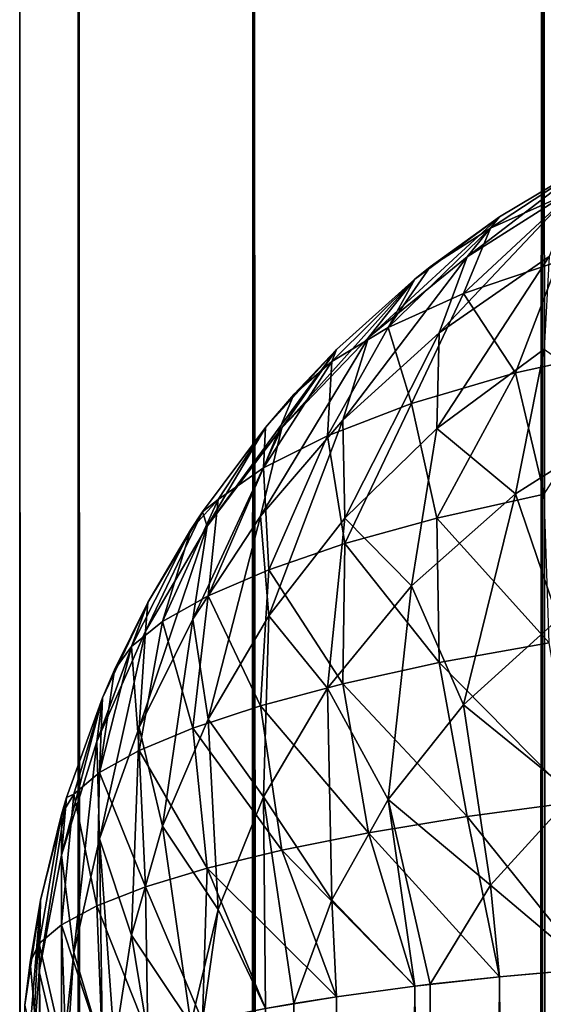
# Model space of a CAD drawing. Extents: x -265 to 265, y 0 to 1027.
# Tile 266 of 396: x -265 to -264.024, y 1013.199 to 1015.034. Entities that reach past the tile are written whole.
import ezdxf

# ---------------------------------------------------------------- set-up
doc = ezdxf.new("R2010")
doc.units = 0
doc.header["$LTSCALE"] = 65.185185
for name, color, linetype in [('11', 7, 'CONTINUOUS'), ('12', 7, 'CONTINUOUS'), ('13', 7, 'CONTINUOUS'), ('21', 7, 'CONTINUOUS'), ('211', 7, 'CONTINUOUS'), ('212', 7, 'CONTINUOUS'), ('26', 7, 'CONTINUOUS')]:
    doc.layers.add(name, color=color, linetype=linetype)

msp = doc.modelspace()

# ---------------------------------------------------------------- linework, layer by layer
at = {"layer": '11', "color": 7, "linetype": 'CONTINUOUS'}
for points in [[(-264.1058, 1013.25, 24.6665), (-263.9377, 986.735, 24.7666), (-263.9377, 1013.265, 24.7666), (-264.1058, 1013.25, 24.6665)], [(-264.2635, 1013.2325, 24.5503), (-264.1058, 986.75, 24.6665), (-264.1058, 1013.25, 24.6665), (-264.2635, 1013.2325, 24.5503)], [(-264.1058, 986.75, 24.6665), (-263.9377, 986.735, 24.7666), (-264.1058, 1013.25, 24.6665), (-264.1058, 986.75, 24.6665)], [(-264.4093, 1013.2129, 24.4191), (-264.2635, 986.7675, 24.5503), (-264.2635, 1013.2325, 24.5503), (-264.4093, 1013.2129, 24.4191)], [(-264.2346, 986.764, 24.5734), (-264.1058, 986.75, 24.6665), (-264.2635, 1013.2325, 24.5503), (-264.2346, 986.764, 24.5734)], [(-264.2635, 986.7675, 24.5503), (-264.2346, 986.764, 24.5734), (-264.2635, 1013.2325, 24.5503), (-264.2635, 986.7675, 24.5503)], [(-264.5417, 1013.1911, 24.274), (-264.4093, 986.7871, 24.4191), (-264.4093, 1013.2129, 24.4191), (-264.5417, 1013.1911, 24.274)], [(-264.4093, 986.7871, 24.4191), (-264.2635, 986.7675, 24.5503), (-264.4093, 1013.2129, 24.4191), (-264.4093, 986.7871, 24.4191)]]:
    msp.add_3dface(points, dxfattribs=at)
at = {"layer": '12', "color": 7, "linetype": 'CONTINUOUS'}
for points in [[(-263.9377, 1014.7666, 16.735), (-264.1058, 1014.6665, 16.75), (-263.9377, 1014.7666, 23.265), (-263.9377, 1014.7666, 16.735)], [(-263.9377, 1014.7666, 23.265), (-264.1058, 1014.6665, 16.75), (-264.1058, 1014.6665, 23.25), (-263.9377, 1014.7666, 23.265)], [(-264.1058, 1014.6665, 16.75), (-264.2635, 1014.5503, 16.7675), (-264.1058, 1014.6665, 23.25), (-264.1058, 1014.6665, 16.75)], [(-264.1058, 1014.6665, 23.25), (-264.2635, 1014.5503, 16.7675), (-264.2346, 1014.5734, 23.236), (-264.1058, 1014.6665, 23.25)], [(-264.2346, 1014.5734, 23.236), (-264.2635, 1014.5503, 16.7675), (-264.2635, 1014.5503, 23.2325), (-264.2346, 1014.5734, 23.236)], [(-264.2635, 1014.5503, 16.7675), (-264.4093, 1014.4191, 16.7871), (-264.2635, 1014.5503, 23.2325), (-264.2635, 1014.5503, 16.7675)], [(-264.2635, 1014.5503, 23.2325), (-264.4093, 1014.4191, 16.7871), (-264.4093, 1014.4191, 23.2129), (-264.2635, 1014.5503, 23.2325)], [(-264.4093, 1014.4191, 16.7871), (-264.5417, 1014.274, 16.8089), (-264.4093, 1014.4191, 23.2129), (-264.4093, 1014.4191, 16.7871)], [(-264.4093, 1014.4191, 23.2129), (-264.5417, 1014.274, 16.8089), (-264.4889, 1014.3353, 23.2003), (-264.4093, 1014.4191, 23.2129)], [(-264.4889, 1014.3353, 23.2003), (-264.5417, 1014.274, 16.8089), (-264.5417, 1014.274, 23.1911), (-264.4889, 1014.3353, 23.2003)], [(-264.5417, 1014.274, 16.8089), (-264.6594, 1014.1164, 16.8325), (-264.5417, 1014.274, 23.1911), (-264.5417, 1014.274, 16.8089)], [(-264.5417, 1014.274, 23.1911), (-264.6594, 1014.1164, 16.8325), (-264.6594, 1014.1164, 23.1675), (-264.5417, 1014.274, 23.1911)], [(-264.6594, 1014.1164, 16.8325), (-264.7611, 1013.9478, 16.8578), (-264.6594, 1014.1164, 23.1675), (-264.6594, 1014.1164, 16.8325)], [(-264.6594, 1014.1164, 23.1675), (-264.7611, 1013.9478, 16.8578), (-264.681, 1014.0837, 23.1625), (-264.6594, 1014.1164, 23.1675)], [(-264.681, 1014.0837, 23.1625), (-264.7611, 1013.9478, 16.8578), (-264.7611, 1013.9478, 23.1422), (-264.681, 1014.0837, 23.1625)], [(-264.7611, 1013.9478, 16.8578), (-264.8459, 1013.7698, 16.8845), (-264.7611, 1013.9478, 23.1422), (-264.7611, 1013.9478, 16.8578)], [(-264.7611, 1013.9478, 23.1422), (-264.8459, 1013.7698, 16.8845), (-264.8232, 1013.8221, 23.1233), (-264.7611, 1013.9478, 23.1422)], [(-264.8232, 1013.8221, 23.1233), (-264.8459, 1013.7698, 16.8845), (-264.8459, 1013.7698, 23.1155), (-264.8232, 1013.8221, 23.1233)], [(-264.8459, 1013.7698, 16.8845), (-264.9128, 1013.5842, 16.9124), (-264.8459, 1013.7698, 23.1155), (-264.8459, 1013.7698, 16.8845)], [(-264.8459, 1013.7698, 23.1155), (-264.9128, 1013.5842, 16.9124), (-264.9128, 1013.5842, 23.0876), (-264.8459, 1013.7698, 23.1155)], [(-264.9128, 1013.5842, 16.9124), (-264.9611, 1013.3927, 16.9411), (-264.9128, 1013.5842, 23.0876), (-264.9128, 1013.5842, 16.9124)], [(-264.9128, 1013.5842, 23.0876), (-264.9611, 1013.3927, 16.9411), (-264.9222, 1013.5523, 23.0828), (-264.9128, 1013.5842, 23.0876)], [(-264.9222, 1013.5523, 23.0828), (-264.9611, 1013.3927, 16.9411), (-264.9611, 1013.3927, 23.0589), (-264.9222, 1013.5523, 23.0828)], [(-264.9611, 1013.3927, 16.9411), (-264.9902, 1013.1973, 16.9704), (-264.9611, 1013.3927, 23.0589), (-264.9611, 1013.3927, 16.9411)], [(-264.9611, 1013.3927, 23.0589), (-264.9902, 1013.1973, 16.9704), (-264.9807, 1013.2774, 23.0416), (-264.9611, 1013.3927, 23.0589)], [(-264.9807, 1013.2774, 23.0416), (-264.9902, 1013.1973, 16.9704), (-264.9902, 1013.1973, 23.0296), (-264.9807, 1013.2774, 23.0416)]]:
    msp.add_3dface(points, dxfattribs=at)
at = {"layer": '13', "color": 7, "linetype": 'CONTINUOUS'}
for points in [[(-264.1058, 1013.25, 15.3335), (-263.9377, 1013.265, 15.2334), (-264.1058, 986.75, 15.3335), (-264.1058, 1013.25, 15.3335)], [(-264.1058, 986.75, 15.3335), (-263.9377, 1013.265, 15.2334), (-263.9377, 986.735, 15.2334), (-264.1058, 986.75, 15.3335)], [(-264.2346, 1013.236, 15.4266), (-264.1058, 1013.25, 15.3335), (-264.2635, 986.7675, 15.4497), (-264.2346, 1013.236, 15.4266)], [(-264.2635, 986.7675, 15.4497), (-264.1058, 1013.25, 15.3335), (-264.1058, 986.75, 15.3335), (-264.2635, 986.7675, 15.4497)], [(-264.2635, 1013.2325, 15.4497), (-264.2346, 1013.236, 15.4266), (-264.2635, 986.7675, 15.4497), (-264.2635, 1013.2325, 15.4497)], [(-264.4093, 1013.2129, 15.5809), (-264.2635, 1013.2325, 15.4497), (-264.4093, 986.7871, 15.5809), (-264.4093, 1013.2129, 15.5809)], [(-264.4093, 986.7871, 15.5809), (-264.2635, 1013.2325, 15.4497), (-264.2635, 986.7675, 15.4497), (-264.4093, 986.7871, 15.5809)], [(-264.4889, 1013.2003, 15.6647), (-264.4093, 1013.2129, 15.5809), (-264.5417, 986.8089, 15.726), (-264.4889, 1013.2003, 15.6647)], [(-264.5417, 986.8089, 15.726), (-264.4093, 1013.2129, 15.5809), (-264.4093, 986.7871, 15.5809), (-264.5417, 986.8089, 15.726)], [(-264.5417, 1013.1911, 15.726), (-264.4889, 1013.2003, 15.6647), (-264.5417, 986.8089, 15.726), (-264.5417, 1013.1911, 15.726)]]:
    msp.add_3dface(points, dxfattribs=at)
at = {"layer": '21', "color": 7, "linetype": 'CONTINUOUS'}
for points in [[(-264.1058, 1014.6665, 16.75), (-263.9377, 1014.7666, 16.735), (-264.1661, 1014.592, 16.4513), (-264.1058, 1014.6665, 16.75)], [(-264.1661, 1014.592, 16.4513), (-263.9377, 1014.7666, 16.735), (-263.962, 1014.7211, 16.4242), (-264.1661, 1014.592, 16.4513)], [(-264.1661, 1014.592, 16.4513), (-263.962, 1014.7211, 16.4242), (-264.2181, 1014.4504, 16.1641), (-264.1661, 1014.592, 16.4513)], [(-264.2181, 1014.4504, 16.1641), (-263.962, 1014.7211, 16.4242), (-264.0129, 1014.5925, 16.1274), (-264.2181, 1014.4504, 16.1641)], [(-264.2635, 1014.5503, 16.7675), (-264.1058, 1014.6665, 16.75), (-264.3498, 1014.4418, 16.4815), (-264.2635, 1014.5503, 16.7675)], [(-264.3498, 1014.4418, 16.4815), (-264.1058, 1014.6665, 16.75), (-264.1661, 1014.592, 16.4513), (-264.3498, 1014.4418, 16.4815)], [(-264.2181, 1014.4504, 16.1641), (-264.0129, 1014.5925, 16.1274), (-264.2226, 1014.2722, 15.895), (-264.2181, 1014.4504, 16.1641)], [(-264.2226, 1014.2722, 15.895), (-264.0129, 1014.5925, 16.1274), (-264.0225, 1014.4199, 15.8506), (-264.2226, 1014.2722, 15.895)], [(-264.3498, 1014.4418, 16.4815), (-264.1661, 1014.592, 16.4513), (-264.3978, 1014.2877, 16.2037), (-264.3498, 1014.4418, 16.4815)], [(-264.3978, 1014.2877, 16.2037), (-264.1661, 1014.592, 16.4513), (-264.2181, 1014.4504, 16.1641), (-264.3978, 1014.2877, 16.2037)], [(-264.4093, 1014.4191, 16.7871), (-264.2635, 1014.5503, 16.7675), (-264.5116, 1014.2734, 16.5138), (-264.4093, 1014.4191, 16.7871)], [(-264.5116, 1014.2734, 16.5138), (-264.2635, 1014.5503, 16.7675), (-264.3498, 1014.4418, 16.4815), (-264.5116, 1014.2734, 16.5138)], [(-264.3978, 1014.2877, 16.2037), (-264.2181, 1014.4504, 16.1641), (-264.3939, 1014.105, 15.9424), (-264.3978, 1014.2877, 16.2037)], [(-264.3939, 1014.105, 15.9424), (-264.2181, 1014.4504, 16.1641), (-264.2226, 1014.2722, 15.895), (-264.3939, 1014.105, 15.9424)], [(-264.5116, 1014.2734, 16.5138), (-264.3498, 1014.4418, 16.4815), (-264.551, 1014.1084, 16.245), (-264.5116, 1014.2734, 16.5138)], [(-264.551, 1014.1084, 16.245), (-264.3498, 1014.4418, 16.4815), (-264.3978, 1014.2877, 16.2037), (-264.551, 1014.1084, 16.245)], [(-264.5417, 1014.274, 16.8089), (-264.4093, 1014.4191, 16.7871), (-264.6503, 1014.0899, 16.5475), (-264.5417, 1014.274, 16.8089)], [(-264.6503, 1014.0899, 16.5475), (-264.4093, 1014.4191, 16.7871), (-264.5116, 1014.2734, 16.5138), (-264.6503, 1014.0899, 16.5475)], [(-264.2226, 1014.2722, 15.895), (-264.0225, 1014.4199, 15.8506), (-264.0759, 1014.1502, 15.6245), (-264.2226, 1014.2722, 15.895)], [(-264.0759, 1014.1502, 15.6245), (-264.0225, 1014.4199, 15.8506), (-263.8463, 1014.2955, 15.5737), (-264.0759, 1014.1502, 15.6245)], [(-264.551, 1014.1084, 16.245), (-264.3978, 1014.2877, 16.2037), (-264.5358, 1013.923, 15.9912), (-264.551, 1014.1084, 16.245)], [(-264.5358, 1013.923, 15.9912), (-264.3978, 1014.2877, 16.2037), (-264.3939, 1014.105, 15.9424), (-264.5358, 1013.923, 15.9912)], [(-264.0759, 1014.1502, 15.6245), (-263.8463, 1014.2955, 15.5737), (-263.9962, 1013.9163, 15.417), (-264.0759, 1014.1502, 15.6245)], [(-264.6503, 1014.0899, 16.5475), (-264.5116, 1014.2734, 16.5138), (-264.6775, 1013.9164, 16.2868), (-264.6503, 1014.0899, 16.5475)], [(-264.6775, 1013.9164, 16.2868), (-264.5116, 1014.2734, 16.5138), (-264.551, 1014.1084, 16.245), (-264.6775, 1013.9164, 16.2868)], [(-264.6594, 1014.1164, 16.8325), (-264.5417, 1014.274, 16.8089), (-264.6503, 1014.0899, 16.5475), (-264.6594, 1014.1164, 16.8325)], [(-264.3939, 1014.105, 15.9424), (-264.2226, 1014.2722, 15.895), (-264.2695, 1013.9786, 15.6816), (-264.3939, 1014.105, 15.9424)], [(-264.2695, 1013.9786, 15.6816), (-264.2226, 1014.2722, 15.895), (-264.0759, 1014.1502, 15.6245), (-264.2695, 1013.9786, 15.6816)], [(-264.2695, 1013.9786, 15.6816), (-264.0759, 1014.1502, 15.6245), (-264.1729, 1013.7569, 15.4766), (-264.2695, 1013.9786, 15.6816)], [(-264.1729, 1013.7569, 15.4766), (-264.0759, 1014.1502, 15.6245), (-263.9962, 1013.9163, 15.417), (-264.1729, 1013.7569, 15.4766)], [(-264.7611, 1013.9478, 16.8578), (-264.6594, 1014.1164, 16.8325), (-264.7653, 1013.8941, 16.5823), (-264.7611, 1013.9478, 16.8578)], [(-264.7653, 1013.8941, 16.5823), (-264.6594, 1014.1164, 16.8325), (-264.6503, 1014.0899, 16.5475), (-264.7653, 1013.8941, 16.5823)], [(-264.6775, 1013.9164, 16.2868), (-264.551, 1014.1084, 16.245), (-264.6488, 1013.7304, 16.04), (-264.6775, 1013.9164, 16.2868)], [(-264.6488, 1013.7304, 16.04), (-264.551, 1014.1084, 16.245), (-264.5358, 1013.923, 15.9912), (-264.6488, 1013.7304, 16.04)], [(-264.5358, 1013.923, 15.9912), (-264.3939, 1014.105, 15.9424), (-264.4259, 1013.7882, 15.7414), (-264.5358, 1013.923, 15.9912)], [(-264.4259, 1013.7882, 15.7414), (-264.3939, 1014.105, 15.9424), (-264.2695, 1013.9786, 15.6816), (-264.4259, 1013.7882, 15.7414)], [(-264.7653, 1013.8941, 16.5823), (-264.6503, 1014.0899, 16.5475), (-264.7774, 1013.7148, 16.3285), (-264.7653, 1013.8941, 16.5823)], [(-264.7774, 1013.7148, 16.3285), (-264.6503, 1014.0899, 16.5475), (-264.6775, 1013.9164, 16.2868), (-264.7774, 1013.7148, 16.3285)], [(-264.4259, 1013.7882, 15.7414), (-264.2695, 1013.9786, 15.6816), (-264.3134, 1013.5806, 15.5395), (-264.4259, 1013.7882, 15.7414)], [(-264.3134, 1013.5806, 15.5395), (-264.2695, 1013.9786, 15.6816), (-264.1729, 1013.7569, 15.4766), (-264.3134, 1013.5806, 15.5395)], [(-264.8459, 1013.7698, 16.8845), (-264.7611, 1013.9478, 16.8578), (-264.8561, 1013.6887, 16.6175), (-264.8459, 1013.7698, 16.8845)], [(-264.8561, 1013.6887, 16.6175), (-264.7611, 1013.9478, 16.8578), (-264.7653, 1013.8941, 16.5823), (-264.8561, 1013.6887, 16.6175)], [(-264.7774, 1013.7148, 16.3285), (-264.6775, 1013.9164, 16.2868), (-264.7337, 1013.5308, 16.0879), (-264.7774, 1013.7148, 16.3285)], [(-264.7337, 1013.5308, 16.0879), (-264.6775, 1013.9164, 16.2868), (-264.6488, 1013.7304, 16.04), (-264.7337, 1013.5308, 16.0879)], [(-264.6488, 1013.7304, 16.04), (-264.5358, 1013.923, 15.9912), (-264.5456, 1013.5853, 15.8016), (-264.6488, 1013.7304, 16.04)], [(-264.5456, 1013.5853, 15.8016), (-264.5358, 1013.923, 15.9912), (-264.4259, 1013.7882, 15.7414), (-264.5456, 1013.5853, 15.8016)], [(-264.1729, 1013.7569, 15.4766), (-263.9962, 1013.9163, 15.417), (-263.9678, 1013.5905, 15.2855), (-264.1729, 1013.7569, 15.4766)], [(-264.8561, 1013.6887, 16.6175), (-264.7653, 1013.8941, 16.5823), (-264.8512, 1013.5069, 16.3695), (-264.8561, 1013.6887, 16.6175)], [(-264.8512, 1013.5069, 16.3695), (-264.7653, 1013.8941, 16.5823), (-264.7774, 1013.7148, 16.3285), (-264.8512, 1013.5069, 16.3695)], [(-264.5456, 1013.5853, 15.8016), (-264.4259, 1013.7882, 15.7414), (-264.4184, 1013.3936, 15.603), (-264.5456, 1013.5853, 15.8016)], [(-264.4184, 1013.3936, 15.603), (-264.4259, 1013.7882, 15.7414), (-264.3134, 1013.5806, 15.5395), (-264.4184, 1013.3936, 15.603)], [(-264.9128, 1013.5842, 16.9124), (-264.8459, 1013.7698, 16.8845), (-264.9222, 1013.4764, 16.6529), (-264.9128, 1013.5842, 16.9124)], [(-264.9222, 1013.4764, 16.6529), (-264.8459, 1013.7698, 16.8845), (-264.8561, 1013.6887, 16.6175), (-264.9222, 1013.4764, 16.6529)], [(-264.3134, 1013.5806, 15.5395), (-264.1729, 1013.7569, 15.4766), (-264.1224, 1013.4209, 15.3549), (-264.3134, 1013.5806, 15.5395)], [(-264.1224, 1013.4209, 15.3549), (-264.1729, 1013.7569, 15.4766), (-263.9678, 1013.5905, 15.2855), (-264.1224, 1013.4209, 15.3549)], [(-264.7337, 1013.5308, 16.0879), (-264.6488, 1013.7304, 16.04), (-264.63, 1013.3753, 15.8604), (-264.7337, 1013.5308, 16.0879)], [(-264.63, 1013.3753, 15.8604), (-264.6488, 1013.7304, 16.04), (-264.5456, 1013.5853, 15.8016), (-264.63, 1013.3753, 15.8604)], [(-264.8512, 1013.5069, 16.3695), (-264.7774, 1013.7148, 16.3285), (-264.7915, 1013.3277, 16.1341), (-264.8512, 1013.5069, 16.3695)], [(-264.7915, 1013.3277, 16.1341), (-264.7774, 1013.7148, 16.3285), (-264.7337, 1013.5308, 16.0879), (-264.7915, 1013.3277, 16.1341)], [(-264.9222, 1013.4764, 16.6529), (-264.8561, 1013.6887, 16.6175), (-264.8992, 1013.2954, 16.4094), (-264.9222, 1013.4764, 16.6529)], [(-264.8992, 1013.2954, 16.4094), (-264.8561, 1013.6887, 16.6175), (-264.8512, 1013.5069, 16.3695), (-264.8992, 1013.2954, 16.4094)], [(-264.9611, 1013.3927, 16.9411), (-264.9128, 1013.5842, 16.9124), (-264.9637, 1013.2599, 16.6881), (-264.9611, 1013.3927, 16.9411)], [(-264.9637, 1013.2599, 16.6881), (-264.9128, 1013.5842, 16.9124), (-264.9222, 1013.4764, 16.6529), (-264.9637, 1013.2599, 16.6881)], [(-264.5417, 1013.1911, 15.726), (-264.63, 1013.3753, 15.8604), (-264.5456, 1013.5853, 15.8016), (-264.5417, 1013.1911, 15.726)], [(-264.4889, 1013.2003, 15.6647), (-264.5417, 1013.1911, 15.726), (-264.5456, 1013.5853, 15.8016), (-264.4889, 1013.2003, 15.6647)], [(-264.4889, 1013.2003, 15.6647), (-264.5456, 1013.5853, 15.8016), (-264.4184, 1013.3936, 15.603), (-264.4889, 1013.2003, 15.6647)], [(-263.9377, 1013.265, 15.2334), (-264.1224, 1013.4209, 15.3549), (-263.9678, 1013.5905, 15.2855), (-263.9377, 1013.265, 15.2334)], [(-264.2635, 1013.2325, 15.4497), (-264.4184, 1013.3936, 15.603), (-264.3134, 1013.5806, 15.5395), (-264.2635, 1013.2325, 15.4497)], [(-264.2346, 1013.236, 15.4266), (-264.2635, 1013.2325, 15.4497), (-264.3134, 1013.5806, 15.5395), (-264.2346, 1013.236, 15.4266)], [(-264.2346, 1013.236, 15.4266), (-264.3134, 1013.5806, 15.5395), (-264.1224, 1013.4209, 15.3549), (-264.2346, 1013.236, 15.4266)], [(-264.681, 1013.1625, 15.9163), (-264.7915, 1013.3277, 16.1341), (-264.7337, 1013.5308, 16.0879), (-264.681, 1013.1625, 15.9163)], [(-264.681, 1013.1625, 15.9163), (-264.7337, 1013.5308, 16.0879), (-264.63, 1013.3753, 15.8604), (-264.681, 1013.1625, 15.9163)], [(-264.8459, 1013.1155, 16.2302), (-264.8992, 1013.2954, 16.4094), (-264.8512, 1013.5069, 16.3695), (-264.8459, 1013.1155, 16.2302)], [(-264.8232, 1013.1233, 16.1779), (-264.8459, 1013.1155, 16.2302), (-264.8512, 1013.5069, 16.3695), (-264.8232, 1013.1233, 16.1779)], [(-264.8232, 1013.1233, 16.1779), (-264.8512, 1013.5069, 16.3695), (-264.7915, 1013.3277, 16.1341), (-264.8232, 1013.1233, 16.1779)], [(-264.9222, 1013.0828, 16.4477), (-264.9637, 1013.2599, 16.6881), (-264.9222, 1013.4764, 16.6529), (-264.9222, 1013.0828, 16.4477)], [(-264.9222, 1013.0828, 16.4477), (-264.9222, 1013.4764, 16.6529), (-264.8992, 1013.2954, 16.4094), (-264.9222, 1013.0828, 16.4477)], [(-264.1058, 1013.25, 15.3335), (-264.2346, 1013.236, 15.4266), (-264.1224, 1013.4209, 15.3549), (-264.1058, 1013.25, 15.3335)], [(-263.9377, 1013.265, 15.2334), (-264.1058, 1013.25, 15.3335), (-264.1224, 1013.4209, 15.3549), (-263.9377, 1013.265, 15.2334)], [(-264.9902, 1013.1973, 16.9704), (-264.9611, 1013.3927, 16.9411), (-264.9902, 1013.0296, 16.8027), (-264.9902, 1013.1973, 16.9704)], [(-264.9611, 1013.3927, 16.9411), (-264.9807, 1013.0416, 16.7226), (-264.9902, 1013.0296, 16.8027), (-264.9611, 1013.3927, 16.9411)], [(-264.9807, 1013.0416, 16.7226), (-264.9611, 1013.3927, 16.9411), (-264.9637, 1013.2599, 16.6881), (-264.9807, 1013.0416, 16.7226)], [(-264.4093, 1013.2129, 15.5809), (-264.4889, 1013.2003, 15.6647), (-264.4184, 1013.3936, 15.603), (-264.4093, 1013.2129, 15.5809)], [(-264.2635, 1013.2325, 15.4497), (-264.4093, 1013.2129, 15.5809), (-264.4184, 1013.3936, 15.603), (-264.2635, 1013.2325, 15.4497)], [(-264.6594, 1013.1675, 15.8836), (-264.681, 1013.1625, 15.9163), (-264.63, 1013.3753, 15.8604), (-264.6594, 1013.1675, 15.8836)], [(-264.5417, 1013.1911, 15.726), (-264.6594, 1013.1675, 15.8836), (-264.63, 1013.3753, 15.8604), (-264.5417, 1013.1911, 15.726)], [(-264.7611, 1013.1422, 16.0522), (-264.8232, 1013.1233, 16.1779), (-264.7915, 1013.3277, 16.1341), (-264.7611, 1013.1422, 16.0522)], [(-264.681, 1013.1625, 15.9163), (-264.7611, 1013.1422, 16.0522), (-264.7915, 1013.3277, 16.1341), (-264.681, 1013.1625, 15.9163)], [(-264.9128, 1013.0876, 16.4158), (-264.9222, 1013.0828, 16.4477), (-264.8992, 1013.2954, 16.4094), (-264.9128, 1013.0876, 16.4158)], [(-264.8459, 1013.1155, 16.2302), (-264.9128, 1013.0876, 16.4158), (-264.8992, 1013.2954, 16.4094), (-264.8459, 1013.1155, 16.2302)], [(-264.9611, 1013.0589, 16.6073), (-264.9807, 1013.0416, 16.7226), (-264.9637, 1013.2599, 16.6881), (-264.9611, 1013.0589, 16.6073)], [(-264.9222, 1013.0828, 16.4477), (-264.9611, 1013.0589, 16.6073), (-264.9637, 1013.2599, 16.6881), (-264.9222, 1013.0828, 16.4477)]]:
    msp.add_3dface(points, dxfattribs=at)
at = {"layer": '211', "color": 7, "linetype": 'CONTINUOUS'}
for points in [[(-265, 1), (-264.8906, 1, 1.8081), (-265, 1019), (-265, 1)], [(-265, 1019), (-264.8906, 1, 1.8081), (-264.8906, 1019, 1.8081), (-265, 1019)], [(-264.8906, 1, 1.8081), (-264.5641, 1, 3.5897), (-264.8906, 1019, 1.8081), (-264.8906, 1, 1.8081)], [(-264.8906, 1019, 1.8081), (-264.5641, 1, 3.5897), (-264.5641, 1019, 3.5897), (-264.8906, 1019, 1.8081)], [(-264.5641, 1, 3.5897), (-264.0252, 1, 5.3191), (-264.5641, 1019, 3.5897), (-264.5641, 1, 3.5897)], [(-264.5641, 1019, 3.5897), (-264.0252, 1, 5.3191), (-264.0252, 1019, 5.3191), (-264.5641, 1019, 3.5897)], [(-264.0252, 1, 5.3191), (-263.2818, 1, 6.9708), (-264.0252, 1019, 5.3191), (-264.0252, 1, 5.3191)], [(-264.0252, 1019, 5.3191), (-263.2818, 1, 6.9708), (-263.2818, 1019, 6.9708), (-264.0252, 1019, 5.3191)]]:
    msp.add_3dface(points, dxfattribs=at)
at = {"layer": '212', "color": 7, "linetype": 'CONTINUOUS'}
for points in [[(-265, 1), (-265, 1019), (-264.8906, 1019, -1.8081), (-265, 1)], [(-264.8906, 1, -1.8081), (-265, 1), (-264.8906, 1019, -1.8081), (-264.8906, 1, -1.8081)], [(-264.5641, 1, -3.5897), (-264.8906, 1, -1.8081), (-264.5641, 1019, -3.5897), (-264.5641, 1, -3.5897)], [(-264.5641, 1019, -3.5897), (-264.8906, 1, -1.8081), (-264.8906, 1019, -1.8081), (-264.5641, 1019, -3.5897)], [(-264.0252, 1, -5.3191), (-264.5641, 1, -3.5897), (-264.0252, 1019, -5.3191), (-264.0252, 1, -5.3191)], [(-264.0252, 1019, -5.3191), (-264.5641, 1, -3.5897), (-264.5641, 1019, -3.5897), (-264.0252, 1019, -5.3191)], [(-263.2818, 1, -6.9708), (-264.0252, 1, -5.3191), (-263.2818, 1019, -6.9708), (-263.2818, 1, -6.9708)], [(-263.2818, 1019, -6.9708), (-264.0252, 1, -5.3191), (-264.0252, 1019, -5.3191), (-263.2818, 1019, -6.9708)]]:
    msp.add_3dface(points, dxfattribs=at)
at = {"layer": '26', "color": 7, "linetype": 'CONTINUOUS'}
for points in [[(-263.9377, 1014.7666, 23.265), (-264.1058, 1014.6665, 23.25), (-264.1224, 1014.6451, 23.4209), (-263.9377, 1014.7666, 23.265)], [(-263.9377, 1014.7666, 23.265), (-264.1224, 1014.6451, 23.4209), (-263.9678, 1014.7145, 23.5905), (-263.9377, 1014.7666, 23.265)], [(-264.1729, 1014.5234, 23.7569), (-263.9962, 1014.583, 23.9163), (-263.9678, 1014.7145, 23.5905), (-264.1729, 1014.5234, 23.7569)], [(-264.1224, 1014.6451, 23.4209), (-264.1729, 1014.5234, 23.7569), (-263.9678, 1014.7145, 23.5905), (-264.1224, 1014.6451, 23.4209)], [(-264.1058, 1014.6665, 23.25), (-264.2346, 1014.5734, 23.236), (-264.1224, 1014.6451, 23.4209), (-264.1058, 1014.6665, 23.25)], [(-264.2346, 1014.5734, 23.236), (-264.3134, 1014.4605, 23.5806), (-264.1224, 1014.6451, 23.4209), (-264.2346, 1014.5734, 23.236)], [(-264.3134, 1014.4605, 23.5806), (-264.1729, 1014.5234, 23.7569), (-264.1224, 1014.6451, 23.4209), (-264.3134, 1014.4605, 23.5806)], [(-264.1729, 1014.5234, 23.7569), (-264.0759, 1014.3755, 24.1502), (-263.9962, 1014.583, 23.9163), (-264.1729, 1014.5234, 23.7569)], [(-264.0759, 1014.3755, 24.1502), (-263.8463, 1014.4263, 24.2955), (-263.9962, 1014.583, 23.9163), (-264.0759, 1014.3755, 24.1502)], [(-264.2346, 1014.5734, 23.236), (-264.2635, 1014.5503, 23.2325), (-264.3134, 1014.4605, 23.5806), (-264.2346, 1014.5734, 23.236)], [(-264.2635, 1014.5503, 23.2325), (-264.4093, 1014.4191, 23.2129), (-264.4184, 1014.397, 23.3936), (-264.2635, 1014.5503, 23.2325)], [(-264.2635, 1014.5503, 23.2325), (-264.4184, 1014.397, 23.3936), (-264.3134, 1014.4605, 23.5806), (-264.2635, 1014.5503, 23.2325)], [(-264.3134, 1014.4605, 23.5806), (-264.2695, 1014.3184, 23.9786), (-264.1729, 1014.5234, 23.7569), (-264.3134, 1014.4605, 23.5806)], [(-264.2695, 1014.3184, 23.9786), (-264.0759, 1014.3755, 24.1502), (-264.1729, 1014.5234, 23.7569), (-264.2695, 1014.3184, 23.9786)], [(-264.4259, 1014.2586, 23.7882), (-264.2695, 1014.3184, 23.9786), (-264.3134, 1014.4605, 23.5806), (-264.4259, 1014.2586, 23.7882)], [(-264.4184, 1014.397, 23.3936), (-264.4259, 1014.2586, 23.7882), (-264.3134, 1014.4605, 23.5806), (-264.4184, 1014.397, 23.3936)], [(-264.4093, 1014.4191, 23.2129), (-264.4889, 1014.3353, 23.2003), (-264.4184, 1014.397, 23.3936), (-264.4093, 1014.4191, 23.2129)], [(-264.0759, 1014.3755, 24.1502), (-264.0225, 1014.1494, 24.4199), (-263.8463, 1014.4263, 24.2955), (-264.0759, 1014.3755, 24.1502)], [(-264.4889, 1014.3353, 23.2003), (-264.5456, 1014.1984, 23.5853), (-264.4184, 1014.397, 23.3936), (-264.4889, 1014.3353, 23.2003)], [(-264.5456, 1014.1984, 23.5853), (-264.4259, 1014.2586, 23.7882), (-264.4184, 1014.397, 23.3936), (-264.5456, 1014.1984, 23.5853)], [(-264.2695, 1014.3184, 23.9786), (-264.2226, 1014.105, 24.2722), (-264.0759, 1014.3755, 24.1502), (-264.2695, 1014.3184, 23.9786)], [(-264.2226, 1014.105, 24.2722), (-264.0225, 1014.1494, 24.4199), (-264.0759, 1014.3755, 24.1502), (-264.2226, 1014.105, 24.2722)], [(-264.4889, 1014.3353, 23.2003), (-264.5417, 1014.274, 23.1911), (-264.5456, 1014.1984, 23.5853), (-264.4889, 1014.3353, 23.2003)], [(-264.4259, 1014.2586, 23.7882), (-264.3939, 1014.0576, 24.105), (-264.2695, 1014.3184, 23.9786), (-264.4259, 1014.2586, 23.7882)], [(-264.3939, 1014.0576, 24.105), (-264.2226, 1014.105, 24.2722), (-264.2695, 1014.3184, 23.9786), (-264.3939, 1014.0576, 24.105)], [(-264.5417, 1014.274, 23.1911), (-264.6594, 1014.1164, 23.1675), (-264.63, 1014.1396, 23.3753), (-264.5417, 1014.274, 23.1911)], [(-264.5417, 1014.274, 23.1911), (-264.63, 1014.1396, 23.3753), (-264.5456, 1014.1984, 23.5853), (-264.5417, 1014.274, 23.1911)], [(-264.5456, 1014.1984, 23.5853), (-264.5358, 1014.0088, 23.923), (-264.4259, 1014.2586, 23.7882), (-264.5456, 1014.1984, 23.5853)], [(-264.5358, 1014.0088, 23.923), (-264.3939, 1014.0576, 24.105), (-264.4259, 1014.2586, 23.7882), (-264.5358, 1014.0088, 23.923)], [(-264.6488, 1013.96, 23.7304), (-264.5358, 1014.0088, 23.923), (-264.5456, 1014.1984, 23.5853), (-264.6488, 1013.96, 23.7304)], [(-264.63, 1014.1396, 23.3753), (-264.6488, 1013.96, 23.7304), (-264.5456, 1014.1984, 23.5853), (-264.63, 1014.1396, 23.3753)], [(-264.681, 1014.0837, 23.1625), (-264.7337, 1013.9121, 23.5308), (-264.63, 1014.1396, 23.3753), (-264.681, 1014.0837, 23.1625)], [(-264.7337, 1013.9121, 23.5308), (-264.6488, 1013.96, 23.7304), (-264.63, 1014.1396, 23.3753), (-264.7337, 1013.9121, 23.5308)], [(-264.6594, 1014.1164, 23.1675), (-264.681, 1014.0837, 23.1625), (-264.63, 1014.1396, 23.3753), (-264.6594, 1014.1164, 23.1675)], [(-264.2226, 1014.105, 24.2722), (-264.0129, 1013.8726, 24.5925), (-264.0225, 1014.1494, 24.4199), (-264.2226, 1014.105, 24.2722)], [(-264.3939, 1014.0576, 24.105), (-264.2181, 1013.8359, 24.4504), (-264.2226, 1014.105, 24.2722), (-264.3939, 1014.0576, 24.105)], [(-264.2181, 1013.8359, 24.4504), (-264.0129, 1013.8726, 24.5925), (-264.2226, 1014.105, 24.2722), (-264.2181, 1013.8359, 24.4504)], [(-264.681, 1014.0837, 23.1625), (-264.7611, 1013.9478, 23.1422), (-264.7915, 1013.8659, 23.3277), (-264.681, 1014.0837, 23.1625)], [(-264.681, 1014.0837, 23.1625), (-264.7915, 1013.8659, 23.3277), (-264.7337, 1013.9121, 23.5308), (-264.681, 1014.0837, 23.1625)], [(-264.5358, 1014.0088, 23.923), (-264.3978, 1013.7963, 24.2877), (-264.3939, 1014.0576, 24.105), (-264.5358, 1014.0088, 23.923)], [(-264.3978, 1013.7963, 24.2877), (-264.2181, 1013.8359, 24.4504), (-264.3939, 1014.0576, 24.105), (-264.3978, 1013.7963, 24.2877)], [(-264.6488, 1013.96, 23.7304), (-264.551, 1013.755, 24.1084), (-264.5358, 1014.0088, 23.923), (-264.6488, 1013.96, 23.7304)], [(-264.551, 1013.755, 24.1084), (-264.3978, 1013.7963, 24.2877), (-264.5358, 1014.0088, 23.923), (-264.551, 1013.755, 24.1084)], [(-264.7337, 1013.9121, 23.5308), (-264.6775, 1013.7132, 23.9164), (-264.6488, 1013.96, 23.7304), (-264.7337, 1013.9121, 23.5308)], [(-264.6775, 1013.7132, 23.9164), (-264.551, 1013.755, 24.1084), (-264.6488, 1013.96, 23.7304), (-264.6775, 1013.7132, 23.9164)], [(-264.7611, 1013.9478, 23.1422), (-264.8232, 1013.8221, 23.1233), (-264.7915, 1013.8659, 23.3277), (-264.7611, 1013.9478, 23.1422)], [(-264.7915, 1013.8659, 23.3277), (-264.7774, 1013.6715, 23.7148), (-264.7337, 1013.9121, 23.5308), (-264.7915, 1013.8659, 23.3277)], [(-264.7774, 1013.6715, 23.7148), (-264.6775, 1013.7132, 23.9164), (-264.7337, 1013.9121, 23.5308), (-264.7774, 1013.6715, 23.7148)], [(-264.8232, 1013.8221, 23.1233), (-264.8512, 1013.6305, 23.5069), (-264.7915, 1013.8659, 23.3277), (-264.8232, 1013.8221, 23.1233)], [(-264.8512, 1013.6305, 23.5069), (-264.7774, 1013.6715, 23.7148), (-264.7915, 1013.8659, 23.3277), (-264.8512, 1013.6305, 23.5069)], [(-264.2181, 1013.8359, 24.4504), (-263.962, 1013.5758, 24.7211), (-264.0129, 1013.8726, 24.5925), (-264.2181, 1013.8359, 24.4504)], [(-264.8232, 1013.8221, 23.1233), (-264.8459, 1013.7698, 23.1155), (-264.8512, 1013.6305, 23.5069), (-264.8232, 1013.8221, 23.1233)], [(-264.3978, 1013.7963, 24.2877), (-264.1661, 1013.5487, 24.592), (-264.2181, 1013.8359, 24.4504), (-264.3978, 1013.7963, 24.2877)], [(-264.1661, 1013.5487, 24.592), (-263.962, 1013.5758, 24.7211), (-264.2181, 1013.8359, 24.4504), (-264.1661, 1013.5487, 24.592)], [(-264.551, 1013.755, 24.1084), (-264.3498, 1013.5185, 24.4418), (-264.3978, 1013.7963, 24.2877), (-264.551, 1013.755, 24.1084)], [(-264.3498, 1013.5185, 24.4418), (-264.1661, 1013.5487, 24.592), (-264.3978, 1013.7963, 24.2877), (-264.3498, 1013.5185, 24.4418)], [(-264.8459, 1013.7698, 23.1155), (-264.9128, 1013.5842, 23.0876), (-264.8992, 1013.5906, 23.2954), (-264.8459, 1013.7698, 23.1155)], [(-264.8459, 1013.7698, 23.1155), (-264.8992, 1013.5906, 23.2954), (-264.8512, 1013.6305, 23.5069), (-264.8459, 1013.7698, 23.1155)], [(-264.6775, 1013.7132, 23.9164), (-264.5116, 1013.4862, 24.2734), (-264.551, 1013.755, 24.1084), (-264.6775, 1013.7132, 23.9164)], [(-264.5116, 1013.4862, 24.2734), (-264.3498, 1013.5185, 24.4418), (-264.551, 1013.755, 24.1084), (-264.5116, 1013.4862, 24.2734)], [(-264.7774, 1013.6715, 23.7148), (-264.6503, 1013.4525, 24.0899), (-264.6775, 1013.7132, 23.9164), (-264.7774, 1013.6715, 23.7148)], [(-264.6503, 1013.4525, 24.0899), (-264.5116, 1013.4862, 24.2734), (-264.6775, 1013.7132, 23.9164), (-264.6503, 1013.4525, 24.0899)], [(-264.8512, 1013.6305, 23.5069), (-264.7653, 1013.4177, 23.8941), (-264.7774, 1013.6715, 23.7148), (-264.8512, 1013.6305, 23.5069)], [(-264.7653, 1013.4177, 23.8941), (-264.6503, 1013.4525, 24.0899), (-264.7774, 1013.6715, 23.7148), (-264.7653, 1013.4177, 23.8941)], [(-264.8992, 1013.5906, 23.2954), (-264.8561, 1013.3825, 23.6887), (-264.8512, 1013.6305, 23.5069), (-264.8992, 1013.5906, 23.2954)], [(-264.8561, 1013.3825, 23.6887), (-264.7653, 1013.4177, 23.8941), (-264.8512, 1013.6305, 23.5069), (-264.8561, 1013.3825, 23.6887)], [(-264.9128, 1013.5842, 23.0876), (-264.9222, 1013.5523, 23.0828), (-264.8992, 1013.5906, 23.2954), (-264.9128, 1013.5842, 23.0876)], [(-264.9222, 1013.5523, 23.0828), (-264.9222, 1013.3471, 23.4764), (-264.8992, 1013.5906, 23.2954), (-264.9222, 1013.5523, 23.0828)], [(-264.9222, 1013.3471, 23.4764), (-264.8561, 1013.3825, 23.6887), (-264.8992, 1013.5906, 23.2954), (-264.9222, 1013.3471, 23.4764)], [(-264.1661, 1013.5487, 24.592), (-263.9377, 1013.265, 24.7666), (-263.962, 1013.5758, 24.7211), (-264.1661, 1013.5487, 24.592)], [(-264.9222, 1013.5523, 23.0828), (-264.9611, 1013.3927, 23.0589), (-264.9637, 1013.3119, 23.2599), (-264.9222, 1013.5523, 23.0828)], [(-264.9222, 1013.5523, 23.0828), (-264.9637, 1013.3119, 23.2599), (-264.9222, 1013.3471, 23.4764), (-264.9222, 1013.5523, 23.0828)], [(-264.3498, 1013.5185, 24.4418), (-264.1058, 1013.25, 24.6665), (-264.1661, 1013.5487, 24.592), (-264.3498, 1013.5185, 24.4418)], [(-264.1058, 1013.25, 24.6665), (-263.9377, 1013.265, 24.7666), (-264.1661, 1013.5487, 24.592), (-264.1058, 1013.25, 24.6665)], [(-264.5116, 1013.4862, 24.2734), (-264.2635, 1013.2325, 24.5503), (-264.3498, 1013.5185, 24.4418), (-264.5116, 1013.4862, 24.2734)], [(-264.2635, 1013.2325, 24.5503), (-264.1058, 1013.25, 24.6665), (-264.3498, 1013.5185, 24.4418), (-264.2635, 1013.2325, 24.5503)], [(-264.6503, 1013.4525, 24.0899), (-264.4093, 1013.2129, 24.4191), (-264.5116, 1013.4862, 24.2734), (-264.6503, 1013.4525, 24.0899)], [(-264.4093, 1013.2129, 24.4191), (-264.2635, 1013.2325, 24.5503), (-264.5116, 1013.4862, 24.2734), (-264.4093, 1013.2129, 24.4191)], [(-264.7653, 1013.4177, 23.8941), (-264.6594, 1013.1675, 24.1164), (-264.6503, 1013.4525, 24.0899), (-264.7653, 1013.4177, 23.8941)], [(-264.6594, 1013.1675, 24.1164), (-264.5417, 1013.1911, 24.274), (-264.6503, 1013.4525, 24.0899), (-264.6594, 1013.1675, 24.1164)], [(-264.5417, 1013.1911, 24.274), (-264.4093, 1013.2129, 24.4191), (-264.6503, 1013.4525, 24.0899), (-264.5417, 1013.1911, 24.274)], [(-264.8561, 1013.3825, 23.6887), (-264.7611, 1013.1422, 23.9478), (-264.7653, 1013.4177, 23.8941), (-264.8561, 1013.3825, 23.6887)], [(-264.7611, 1013.1422, 23.9478), (-264.6594, 1013.1675, 24.1164), (-264.7653, 1013.4177, 23.8941), (-264.7611, 1013.1422, 23.9478)], [(-264.9611, 1013.3927, 23.0589), (-264.9807, 1013.2774, 23.0416), (-264.9637, 1013.3119, 23.2599), (-264.9611, 1013.3927, 23.0589)], [(-264.9222, 1013.3471, 23.4764), (-264.8459, 1013.1155, 23.7698), (-264.8561, 1013.3825, 23.6887), (-264.9222, 1013.3471, 23.4764)], [(-264.8459, 1013.1155, 23.7698), (-264.7611, 1013.1422, 23.9478), (-264.8561, 1013.3825, 23.6887), (-264.8459, 1013.1155, 23.7698)], [(-264.9637, 1013.3119, 23.2599), (-264.9128, 1013.0876, 23.5842), (-264.9222, 1013.3471, 23.4764), (-264.9637, 1013.3119, 23.2599)], [(-264.9128, 1013.0876, 23.5842), (-264.8459, 1013.1155, 23.7698), (-264.9222, 1013.3471, 23.4764), (-264.9128, 1013.0876, 23.5842)], [(-264.9807, 1013.2774, 23.0416), (-264.9611, 1013.0589, 23.3927), (-264.9637, 1013.3119, 23.2599), (-264.9807, 1013.2774, 23.0416)], [(-264.9611, 1013.0589, 23.3927), (-264.9128, 1013.0876, 23.5842), (-264.9637, 1013.3119, 23.2599), (-264.9611, 1013.0589, 23.3927)], [(-264.9807, 1013.2774, 23.0416), (-264.9902, 1013.1973, 23.0296), (-264.9611, 1013.0589, 23.3927), (-264.9807, 1013.2774, 23.0416)]]:
    msp.add_3dface(points, dxfattribs=at)

doc.saveas('drawing.dxf')
